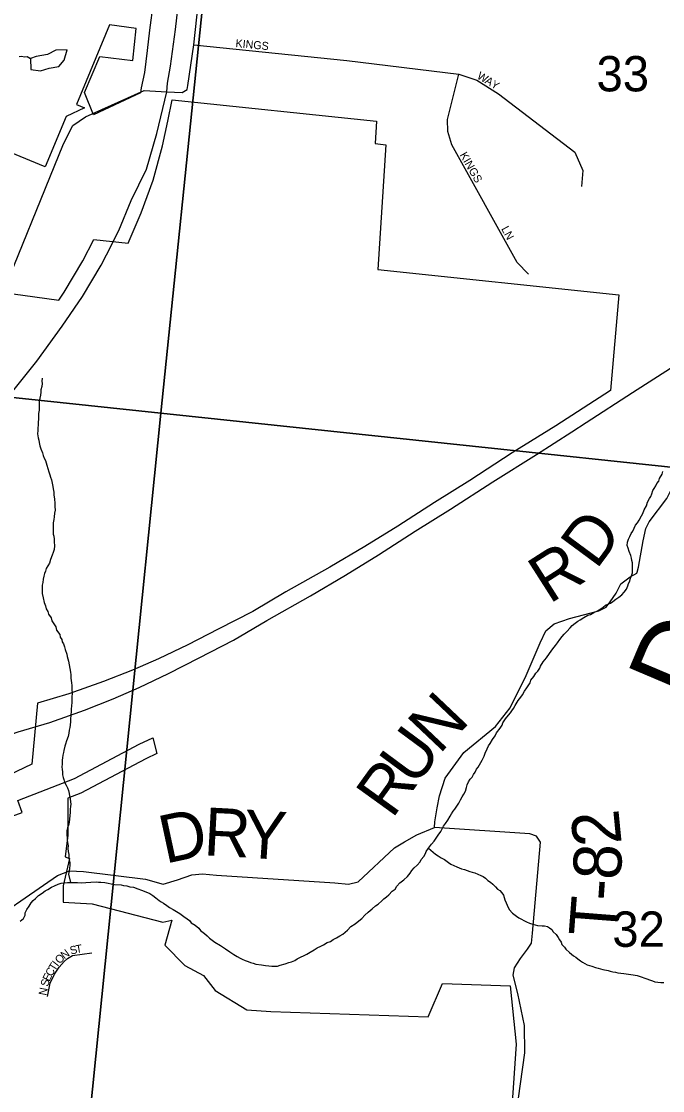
# Model space of a CAD drawing. Extents: x 0 to 1064, y 0 to 440.
# Drawn here: x 236.41 to 248.56, y 177.79 to 198.04 of the extents above; entities that cross this region are included whole.
import ezdxf

# ---------------------------------------------------------------- set-up
doc = ezdxf.new("R2010")
doc.units = 0
for name, color, linetype in [('GM_X_City_Street', 7, 'Continuous'), ('GM_X_City_Street_Text', 7, 'Continuous'), ('GM_X_Corporation', 7, 'Continuous'), ('GM_X_Interstate_Route', 7, 'Continuous'), ('GM_X_Minor_Lake', 7, 'Continuous'), ('GM_X_Minor_River', 7, 'Continuous'), ('GM_X_Minor_River_Text', 7, 'Continuous'), ('GM_X_Section', 7, 'Continuous'), ('GM_X_Section_Text', 7, 'Continuous'), ('GM_X_State_Route', 7, 'Continuous'), ('GM_X_Township_Road', 7, 'Continuous'), ('GM_X_Township_Road_Text', 7, 'Continuous'), ('GM_X_Township_Subdivision', 7, 'Continuous'), ('GM_X_Township_Subdivision_Text', 7, 'Continuous')]:
    doc.layers.add(name, color=color, linetype=linetype)

msp = doc.modelspace()

# ---------------------------------------------------------------- linework, layer by layer
at = {"layer": 'GM_X_City_Street'}
msp.add_lwpolyline([(236.91, 179.568), (236.958, 179.82), (237.044, 179.993), (237.131, 180.126), (237.227, 180.232), (237.29, 180.289), (237.38, 180.348), (237.748, 180.4)], dxfattribs=at)
at = {"layer": 'GM_X_Corporation'}
for points in [[(239.326, 201.503), (238.839, 197.869), (238.799, 197.483), (238.748, 197.068), (238.686, 196.777), (238.671, 196.681), (237.779, 196.266), (237.608, 196.69), (237.898, 197.374), (238.523, 197.297), (238.587, 197.903), (238.085, 197.971), (237.456, 196.464), (237.612, 196.398), (237.262, 196.238), (236.863, 195.282), (236.024, 195.632)], [(235.795, 192.943), (237.124, 192.757), (237.226, 192.906), (237.581, 193.499), (237.784, 193.904), (238.437, 193.836), (238.682, 194.414), (238.914, 195.029), (239.087, 195.678), (239.192, 196.148), (239.269, 196.554), (243.141, 196.147), (243.119, 195.724), (243.317, 195.699), (243.168, 193.339), (247.734, 192.859), (247.575, 191.044), (246.541, 190.378), (245.713, 189.863), (244.909, 189.34), (244.242, 188.924), (243.544, 188.478), (242.92, 188.092), (242.26, 187.7), (241.427, 187.233), (240.798, 186.864), (240.144, 186.527), (239.565, 186.231), (239.011, 185.964), (238.519, 185.75), (237.973, 185.538), (237.316, 185.304), (236.721, 185.124), (236.611, 183.973), (234.996, 183.197)], [(234.693, 182.424), (236.427, 183.055), (236.348, 183.284), (237.42, 183.696), (238.643, 184.346), (238.904, 184.468), (238.983, 184.172), (238.772, 184.074), (237.541, 183.419), (237.292, 183.324), (237.292, 182.624), (237.242, 182.215), (237.326, 182.181), (237.207, 181.667), (237.207, 181.355), (237.758, 181.326), (239.093, 180.975), (239.266, 181.018), (239.129, 180.54), (239.511, 180.159), (239.866, 179.97), (240.083, 179.682), (240.686, 179.32), (241.139, 179.288), (244.122, 179.184), (244.39, 179.815), (245.674, 179.77), (245.79, 178.667), (245.706, 177.476)]]:
    msp.add_lwpolyline(points, dxfattribs=at)
at = {"layer": 'GM_X_Interstate_Route'}
for points in [[(246.84, 190.262), (247.115, 190.439), (247.993, 191.009), (249.031, 191.671), (249.995, 192.293), (250.935, 192.898), (251.794, 193.455), (252.628, 193.983), (253.549, 194.576), (254.538, 195.222), (255.532, 195.831), (256.49, 196.435), (257.485, 197.062), (258.381, 197.643), (259.27, 198.206)], [(236.228, 184.537), (236.356, 184.58), (236.951, 184.761), (237.608, 184.995), (238.154, 185.207), (238.646, 185.42), (239.2, 185.687), (239.78, 185.984), (240.433, 186.321), (241.062, 186.689), (241.895, 187.156), (242.555, 187.548), (243.179, 187.935), (243.877, 188.381), (244.545, 188.797), (245.348, 189.319), (246.176, 189.835), (246.84, 190.262)]]:
    msp.add_lwpolyline(points, dxfattribs=at)
at = {"layer": 'GM_X_Minor_Lake'}
for points in [[(237.224, 197.302), (237.283, 197.495), (237.064, 197.494), (236.91, 197.407), (236.696, 197.374)], [(236.696, 197.374), (236.585, 197.335)], [(236.585, 197.335), (236.592, 197.128), (236.774, 197.1), (236.94, 197.15), (237.123, 197.182), (237.224, 197.302)]]:
    msp.add_lwpolyline(points, dxfattribs=at)
at = {"layer": 'GM_X_Minor_River'}
for points in [[(236.373, 197.37), (236.416, 197.375), (236.471, 197.367), (236.526, 197.371), (236.585, 197.335)], [(236.805, 191.279), (236.804, 191.225), (236.808, 191.176), (236.8, 191.122), (236.786, 191.061), (236.784, 191.013), (236.776, 190.958), (236.763, 190.904), (236.754, 190.844), (236.752, 190.777), (236.75, 190.722), (236.749, 190.674), (236.741, 190.613), (236.739, 190.553), (236.737, 190.498), (236.735, 190.45), (236.734, 190.395), (236.725, 190.335), (236.724, 190.292), (236.722, 190.225), (236.732, 190.152), (236.742, 190.103), (236.753, 190.061), (236.763, 189.999), (236.786, 189.944), (236.813, 189.864), (236.824, 189.815), (236.847, 189.766), (236.87, 189.723), (236.897, 189.631), (236.913, 189.57), (236.936, 189.508), (236.952, 189.447), (236.969, 189.404), (236.985, 189.355), (236.995, 189.294), (237.012, 189.227), (237.016, 189.184), (237.026, 189.123), (237.031, 189.068), (237.04, 188.989), (237.05, 188.91), (237.048, 188.849), (237.052, 188.782), (237.044, 188.722), (237.035, 188.655), (237.027, 188.601), (237.019, 188.541), (237.018, 188.498), (237.016, 188.437), (237.014, 188.389), (237.018, 188.328), (237.029, 188.285), (237.033, 188.23), (237.038, 188.182), (237.041, 188.103), (237.033, 188.036), (237.019, 187.976), (236.999, 187.928), (236.966, 187.844), (236.945, 187.778), (236.887, 187.676), (236.873, 187.628), (236.854, 187.58), (236.84, 187.532), (236.826, 187.472), (236.818, 187.411), (236.81, 187.357), (236.808, 187.302), (236.806, 187.248), (236.811, 187.199), (236.826, 187.12), (236.848, 187.034), (236.87, 186.967), (236.886, 186.911), (236.915, 186.862), (236.926, 186.813), (236.978, 186.739), (236.994, 186.683), (237.064, 186.572), (237.08, 186.505), (237.144, 186.424), (237.149, 186.375), (237.178, 186.332), (237.188, 186.289), (237.211, 186.246), (237.234, 186.19), (237.244, 186.141), (237.278, 186.055), (237.283, 186.007), (237.31, 185.921), (237.32, 185.854), (237.33, 185.781), (237.346, 185.713), (237.35, 185.665), (237.354, 185.598), (237.364, 185.512), (237.368, 185.458), (237.371, 185.379), (237.376, 185.318), (237.373, 185.233)], [(245.179, 184.124), (245.199, 184.178), (245.238, 184.262), (245.264, 184.316), (245.296, 184.363), (245.341, 184.435), (245.392, 184.506), (245.418, 184.566), (245.488, 184.649), (245.521, 184.708), (245.534, 184.751), (245.585, 184.828), (245.643, 184.899), (245.68, 184.94), (245.706, 184.982), (245.738, 185.024), (245.77, 185.083), (245.828, 185.173), (245.879, 185.238), (245.911, 185.285), (245.944, 185.351), (245.988, 185.417), (246.053, 185.512), (246.066, 185.56), (246.123, 185.631), (246.162, 185.691), (246.2, 185.732), (246.238, 185.785), (246.252, 185.827), (246.303, 185.905), (246.36, 185.982), (246.418, 186.065), (246.45, 186.107), (246.482, 186.154), (246.533, 186.219), (246.571, 186.267), (246.615, 186.332), (246.66, 186.386), (246.698, 186.433), (246.748, 186.48), (246.811, 186.551), (246.85, 186.598), (246.906, 186.639), (246.956, 186.68), (246.999, 186.703), (247.068, 186.749), (247.148, 186.789), (247.197, 186.806), (247.259, 186.841), (247.328, 186.875), (247.39, 186.909), (247.439, 186.944), (247.483, 186.979), (247.527, 187.002), (247.576, 187.019), (247.619, 187.048), (247.676, 187.095), (247.732, 187.13), (247.788, 187.176), (247.832, 187.23), (247.877, 187.283), (247.903, 187.349), (247.917, 187.391), (247.943, 187.433), (247.957, 187.493), (247.976, 187.535), (247.991, 187.595), (247.993, 187.656), (247.994, 187.704), (247.991, 187.783), (247.98, 187.826), (247.975, 187.869), (247.959, 187.924), (247.931, 187.998), (247.909, 188.059), (247.892, 188.114), (247.9, 188.175), (247.914, 188.229), (247.94, 188.283), (247.966, 188.337), (247.998, 188.384), (248.025, 188.438), (248.051, 188.498), (248.089, 188.539), (248.121, 188.593), (248.166, 188.671), (248.186, 188.719), (248.213, 188.784), (248.258, 188.862), (248.278, 188.934), (248.317, 189), (248.337, 189.042), (248.357, 189.09), (248.377, 189.15), (248.403, 189.191), (248.435, 189.239), (248.455, 189.287), (248.492, 189.328), (248.506, 189.377), (248.552, 189.46), (248.566, 189.514)], [(237.373, 185.233), (237.371, 185.19), (237.37, 185.142), (237.367, 185.069), (237.36, 185.021), (237.358, 184.978), (237.349, 184.894), (237.347, 184.827), (237.346, 184.778), (237.337, 184.706), (237.33, 184.664), (237.322, 184.615), (237.314, 184.555), (237.3, 184.494), (237.266, 184.41), (237.252, 184.35), (237.239, 184.308), (237.218, 184.23), (237.21, 184.188), (237.197, 184.139), (237.195, 184.091), (237.187, 184.043), (237.185, 183.976), (237.183, 183.915), (237.188, 183.873), (237.192, 183.818), (237.196, 183.769), (237.207, 183.72), (237.218, 183.677), (237.234, 183.628), (237.263, 183.573), (237.286, 183.523), (237.309, 183.474), (237.319, 183.413), (237.329, 183.37), (237.34, 183.315), (237.344, 183.255), (237.349, 183.212), (237.347, 183.169), (237.339, 183.121), (237.337, 183.054), (237.335, 183), (237.327, 182.927), (237.319, 182.873), (237.312, 182.831), (237.285, 182.765), (237.277, 182.71), (237.276, 182.668), (237.274, 182.625), (237.279, 182.583), (237.284, 182.54), (237.288, 182.485), (237.298, 182.424), (237.296, 182.37), (237.301, 182.315), (237.311, 182.26), (237.315, 182.205), (237.32, 182.15), (237.33, 182.107), (237.335, 182.053), (237.327, 181.998), (237.319, 181.944), (237.305, 181.89), (237.342, 181.731)], [(240.243, 180.5), (240.284, 180.474), (240.362, 180.417), (240.439, 180.366), (240.505, 180.328), (240.558, 180.296), (240.6, 180.276), (240.654, 180.25), (240.709, 180.23), (240.757, 180.217), (240.805, 180.203), (240.859, 180.183), (240.962, 180.168), (241.041, 180.159), (241.102, 180.152), (241.162, 180.144), (241.211, 180.142), (241.266, 180.146), (241.315, 180.163), (241.414, 180.19), (241.481, 180.213), (241.53, 180.229), (241.598, 180.252), (241.642, 180.281), (241.704, 180.315), (241.772, 180.349), (241.821, 180.372), (241.883, 180.407), (241.964, 180.453), (242.02, 180.494), (242.088, 180.522), (242.138, 180.551), (242.206, 180.591), (242.268, 180.613), (242.324, 180.648), (242.386, 180.683), (242.448, 180.717), (242.504, 180.752), (242.548, 180.787), (242.591, 180.828), (242.655, 180.893), (242.741, 180.945), (242.81, 181.003), (242.867, 181.05), (242.923, 181.109), (242.986, 181.168), (243.061, 181.233), (243.124, 181.285), (243.174, 181.32), (243.243, 181.379), (243.281, 181.42), (243.331, 181.455), (243.375, 181.496), (243.438, 181.567), (243.494, 181.602), (243.526, 181.661), (243.583, 181.72), (243.658, 181.779), (243.727, 181.843), (243.778, 181.909), (243.81, 181.956), (243.854, 182.009), (243.911, 182.056), (243.968, 182.121), (243.987, 182.163), (244.038, 182.222), (244.07, 182.276), (244.084, 182.318), (244.128, 182.377), (244.186, 182.455), (244.236, 182.514), (244.275, 182.567), (244.313, 182.627), (244.358, 182.692), (244.384, 182.746), (244.41, 182.794), (244.448, 182.847), (244.493, 182.907), (244.538, 182.984), (244.564, 183.032), (244.596, 183.079), (244.628, 183.121), (244.666, 183.174), (244.705, 183.234), (244.731, 183.294), (244.763, 183.354), (244.795, 183.401), (244.828, 183.461), (244.848, 183.527), (244.862, 183.581), (244.888, 183.635), (244.914, 183.683), (244.952, 183.724), (244.978, 183.772), (245.01, 183.82), (245.036, 183.873), (245.068, 183.915), (245.094, 183.957), (245.12, 184.004), (245.146, 184.046), (245.179, 184.124)], [(244.128, 182.377), (244.259, 182.264), (244.312, 182.232), (244.366, 182.194), (244.432, 182.162), (244.509, 182.111), (244.551, 182.079), (244.605, 182.053), (244.665, 182.027), (244.707, 182.008), (244.755, 181.988), (244.809, 181.974), (244.863, 181.954), (244.912, 181.94), (244.954, 181.927), (245.008, 181.913), (245.062, 181.887), (245.116, 181.861), (245.164, 181.842), (245.206, 181.81), (245.253, 181.766), (245.301, 181.734), (245.348, 181.696), (245.395, 181.646), (245.436, 181.603), (245.478, 181.577), (245.519, 181.533), (245.548, 181.49), (245.576, 181.398), (245.598, 181.343), (245.615, 181.3), (245.655, 181.219), (245.72, 181.151), (245.797, 181.094), (245.839, 181.062), (245.892, 181.036), (245.934, 181.01), (245.982, 180.985), (246.042, 180.959), (246.102, 180.938), (246.151, 180.925), (246.193, 180.917), (246.284, 180.909), (246.327, 180.907), (246.381, 180.893), (246.423, 180.868), (246.464, 180.836), (246.487, 180.793), (246.546, 180.743), (246.581, 180.687), (246.61, 180.644), (246.639, 180.6), (246.656, 180.557), (246.703, 180.507), (246.732, 180.464), (246.797, 180.401), (246.874, 180.338), (246.916, 180.312), (246.957, 180.281), (247.005, 180.243), (247.047, 180.223), (247.136, 180.172), (247.179, 180.159), (247.221, 180.145), (247.293, 180.119), (247.341, 180.105), (247.432, 180.084), (247.529, 180.063), (247.571, 180.049), (247.619, 180.036), (247.668, 180.028), (247.716, 180.021), (247.771, 180.013), (247.825, 180.005), (247.916, 179.996), (247.959, 179.989), (248.007, 179.981), (248.08, 179.967), (248.158, 179.94), (248.224, 179.92), (248.266, 179.906), (248.314, 179.887), (248.369, 179.867), (248.417, 179.847), (248.471, 179.839), (248.526, 179.838), (248.587, 179.836)], [(236.392, 180.995), (236.455, 181.048), (236.488, 181.113), (236.489, 181.156), (236.515, 181.216), (236.56, 181.281), (236.599, 181.341), (236.637, 181.388), (236.681, 181.429), (236.737, 181.482), (236.806, 181.529), (236.868, 181.569), (236.918, 181.598), (236.986, 181.638), (237.042, 181.667), (237.11, 181.695), (237.171, 181.718), (237.226, 181.722), (237.288, 181.732), (237.342, 181.731), (237.433, 181.728), (237.476, 181.727), (237.549, 181.724), (237.634, 181.728), (237.732, 181.737), (237.836, 181.74), (237.878, 181.738), (237.921, 181.737), (237.994, 181.729), (238.06, 181.715), (238.115, 181.707), (238.181, 181.693), (238.303, 181.683), (238.351, 181.675), (238.412, 181.667), (238.466, 181.647), (238.539, 181.639), (238.623, 181.612), (238.689, 181.586), (238.773, 181.553), (238.845, 181.52), (238.905, 181.482), (238.964, 181.438), (239.024, 181.387), (239.065, 181.362), (239.107, 181.336), (239.167, 181.292), (239.22, 181.254), (239.292, 181.215), (239.352, 181.177), (239.417, 181.145), (239.495, 181.087), (239.554, 181.043), (239.602, 181.011), (239.631, 180.968), (239.708, 180.923), (239.774, 180.866), (239.808, 180.817), (239.886, 180.766), (239.933, 180.722), (239.98, 180.678), (240.081, 180.602), (240.189, 180.538), (240.243, 180.5)]]:
    msp.add_lwpolyline(points, dxfattribs=at)
at = {"layer": 'GM_X_Section'}
for points in [[(240.584, 205.524), (239.057, 190.616), (222.783, 192.338), (224.284, 207.156)], [(240.584, 205.524), (256.604, 203.873), (255.04, 188.923), (239.057, 190.616)], [(222.783, 192.338), (239.057, 190.616), (237.295, 173.197), (220.892, 174.794), (222.643, 191.007)], [(239.057, 190.616), (255.04, 188.923), (253.394, 171.877), (244.021, 172.871), (237.295, 173.197)]]:
    msp.add_lwpolyline(points, close=True, dxfattribs=at)
at = {"layer": 'GM_X_State_Route'}
for points in [[(239.24, 197.191), (239.333, 197.882), (239.379, 198.268), (239.376, 198.618), (239.38, 198.659)], [(238.217, 193.996), (238.259, 194.079), (238.497, 194.645), (238.784, 195.24), (238.983, 195.911), (239.17, 196.704), (239.185, 196.868), (239.24, 197.188), (239.24, 197.191)], [(235.506, 190.113), (236.026, 190.751), (236.709, 191.605), (237.188, 192.262), (237.572, 192.825), (237.927, 193.418), (238.125, 193.812), (238.217, 193.996)]]:
    msp.add_lwpolyline(points, dxfattribs=at)
at = {"layer": 'GM_X_Township_Road'}
for points in [[(239.568, 196.82), (239.683, 197.595), (240.181, 202.192)], [(235.925, 192.561), (237.212, 195.715), (237.389, 196.064), (237.631, 196.231), (238.738, 196.726), (239.17, 196.704), (239.463, 196.692), (239.557, 196.744), (239.568, 196.82)], [(248.079, 187.607), (248.106, 187.698), (248.194, 188.201), (248.247, 188.432), (248.31, 188.558), (248.641, 189.003), (248.944, 189.606), (249.262, 190.087), (249.789, 190.626), (250.308, 191.043)], [(247.571, 187.047), (247.684, 187.206), (247.772, 187.387), (247.945, 187.518), (248.074, 187.589), (248.079, 187.607)], [(247.332, 186.865), (247.355, 186.871), (247.496, 186.942), (247.571, 187.047)], [(244.243, 182.771), (244.248, 182.877), (244.292, 183.143), (244.333, 183.369), (244.446, 183.702), (244.799, 184.191), (245.399, 184.684), (245.673, 185.038), (245.976, 185.647), (246.242, 186.269), (246.35, 186.493), (246.511, 186.63), (246.798, 186.728), (247.332, 186.865)], [(235.52, 180.775), (237.098, 181.861), (237.325, 181.949), (237.593, 181.938), (238.763, 181.793), (239.102, 181.7), (239.375, 181.78), (239.641, 181.873), (239.847, 181.896), (240.113, 181.866), (242.351, 181.72), (242.611, 181.7), (242.793, 181.743), (243.483, 182.387), (243.674, 182.499), (243.908, 182.631), (244.243, 182.771)], [(246.097, 180.772), (246.249, 182.495), (246.172, 182.604), (246.046, 182.651), (244.243, 182.771)], [(243.328, 167.966), (243.58, 170.5), (243.628, 170.842), (243.754, 171.09), (245.291, 172.828), (245.354, 173.133), (245.44, 173.956), (245.662, 176.108), (245.751, 177.057), (245.954, 178.501), (245.945, 179.024), (245.822, 179.629), (245.733, 179.974), (245.757, 180.11), (245.87, 180.29), (246.006, 180.466), (246.08, 180.583), (246.097, 180.772)]]:
    msp.add_lwpolyline(points, dxfattribs=at)
at = {"layer": 'GM_X_Township_Subdivision'}
for points in [[(239.683, 197.595), (242.579, 197.294), (244.703, 197.034), (245.045, 196.923), (245.453, 196.663), (246.901, 195.557), (247.049, 195.215), (247.027, 194.911)], [(246.025, 193.248), (245.809, 193.47), (244.569, 195.698), (244.495, 195.95), (244.488, 196.18), (244.703, 197.034)]]:
    msp.add_lwpolyline(points, dxfattribs=at)

# ---------------------------------------------------------------- texts
at = {"layer": 'GM_X_City_Street_Text'}
for s, rotation, p in [('N', 36.9355, (237.228, 180.269)), ('S', 15.5475, (237.356, 180.361)), ('T', 10.0238, (237.455, 180.388)), ('T', 58.1741, (237.047, 180.041)), ('I', 51.6611, (237.101, 180.128)), ('O', 45.9118, (237.14, 180.177)), ('E', 64.4004, (236.944, 179.844)), ('C', 60.6105, (236.989, 179.938)), ('S', 75.1619, (236.92, 179.748)), ('N', 79.2474, (236.888, 179.58))]:
    msp.add_text(s, height=0.152, rotation=rotation, dxfattribs=at).set_placement(p)
at = {"layer": 'GM_X_Minor_River_Text'}
msp.add_text('Dry', height=1.5152, rotation=67.0409, dxfattribs=at).set_placement((249.263, 185.047))
at = {"layer": 'GM_X_Section_Text'}
for s, p in [('33', (247.31, 196.711)), ('32', (247.61, 180.511))]:
    msp.add_text(s, height=0.6697, rotation=0, dxfattribs=at).set_placement(p)
at = {"layer": 'GM_X_Township_Road_Text'}
for s, rotation, p in [('D', 53.568, (247.306, 187.638)), ('R', 32.561, (246.417, 186.993)), ('N', 46.5405, (244.331, 184.143)), ('U', 53.5315, (243.874, 183.522)), ('R', 54.2191, (243.439, 182.919)), ('D', 12.1637, (239.138, 182.082)), ('R', 356.9386, (239.856, 182.246)), ('Y', 356.2707, (240.599, 182.206)), ('2', 95.6456, (247.789, 182.464)), ('8', 87.7267, (247.771, 181.768)), ('-', 85.9422, (247.743, 181.364)), ('T', 85.5342, (247.689, 180.679))]:
    msp.add_text(s, height=0.909, rotation=rotation, dxfattribs=at).set_placement(p)
at = {"layer": 'GM_X_Township_Subdivision_Text'}
for s, height, rotation, p in [('KINGS', 0.1515, 354.5626, (240.466, 197.551)), ('W', 0.152, 329.3563, (245.033, 196.963)), ('A', 0.152, 328.3954, (245.182, 196.875)), ('Y', 0.152, 328.4036, (245.295, 196.805)), ('KINGS', 0.1515, 299.5786, (244.714, 195.51)), ('LN', 0.1515, 297.9067, (245.501, 194.11))]:
    msp.add_text(s, height=height, rotation=rotation, dxfattribs=at).set_placement(p)

doc.saveas('drawing.dxf')
